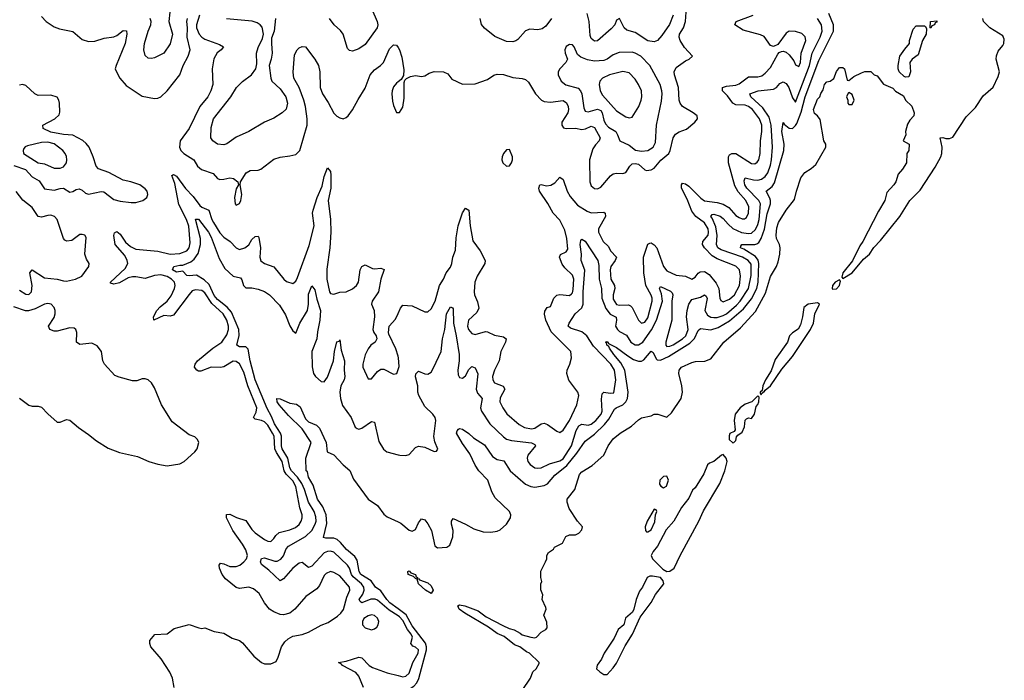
# Model space of a CAD drawing. Header units: inches. Extents: x 1603819 to 1745079, y 385938 to 533966.
# Tile 314 of 561: x 1737592 to 1743859, y 414516 to 418722. Entities that reach past the tile are written whole.
import ezdxf

# ---------------------------------------------------------------- set-up
doc = ezdxf.new("R2010")
doc.units = ezdxf.units.IN
doc.header["$MEASUREMENT"] = 0
doc.layers.add('B7431', color=7, linetype='Continuous')
doc.layers.add('B7441', color=7, linetype='Continuous')

msp = doc.modelspace()

# ---------------------------------------------------------------- linework, layer by layer
at = {"layer": 'B7431', "color": 5}
for points, elevation in [([(1738548, 418770), (1738541.6, 418710), (1738563.4, 418630), (1738550, 418568.5), (1738509.6, 418510), (1738450, 418480.3), (1738430, 418475.6), (1738410, 418477.4), (1738390, 418493.4), (1738380.7, 418530), (1738386.5, 418570), (1738409.3, 418650), (1738426.7, 418690), (1738427.7, 418710), (1738421.8, 418730)], 240), ([(1739832.8, 418790), (1739867.8, 418710), (1739870.7, 418690), (1739866.6, 418670), (1739790, 418564.9), (1739750, 418536.4), (1739710, 418522.4), (1739690, 418525.5), (1739678, 418538), (1739650.6, 418630.6), (1739633.4, 418653.4), (1739592.3, 418690), (1739563.9, 418730)], 240), ([(1737730, 418743), (1737759.3, 418710), (1737810, 418677), (1737844.8, 418664.8), (1737930, 418646.3), (1737990, 418596.9), (1738030, 418583.2), (1738070, 418584.6), (1738130, 418604.2), (1738190, 418612.8), (1738210, 418621.5), (1738250, 418652.3), (1738271, 418651), (1738273.5, 418630), (1738263, 418570), (1738206.3, 418430), (1738200.2, 418410), (1738202, 418402), (1738229.4, 418350), (1738270, 418302.4), (1738370, 418235.3), (1738450, 418220.3), (1738470, 418222), (1738490, 418231.4), (1738530, 418270.2), (1738609.8, 418370), (1738631.3, 418430), (1738664.5, 418490), (1738675.9, 418530), (1738657.4, 418610), (1738660.5, 418670), (1738654.9, 418710), (1738659.4, 418730)], 220), ([(1738735.8, 418750), (1738717.8, 418690), (1738717.5, 418670), (1738733.7, 418630), (1738750, 418611.8), (1738770, 418598.7), (1738863.9, 418563.9), (1738888, 418550), (1738873.4, 418530), (1738848.4, 418511.6), (1738826.6, 418473.4), (1738816.2, 418410), (1738820.7, 418310), (1738808.8, 418270), (1738789.4, 418230), (1738738.8, 418170), (1738670.5, 418029.5), (1738612, 417950), (1738609.3, 417910), (1738617.6, 417890), (1738636.9, 417870), (1738699.7, 417830), (1738723.7, 417790), (1738747.8, 417767.8), (1738823.2, 417743.2), (1738850, 417710.3), (1738864.6, 417704.6), (1738890, 417705.8), (1738930, 417715.8), (1738951.5, 417711.5), (1738980.5, 417690), (1738983.8, 417670), (1738970, 417644.5), (1738959.8, 417590), (1738962.3, 417550), (1738970, 417541.1), (1738990, 417552.2), (1738998.2, 417570), (1739005.8, 417610), (1738994.7, 417670), (1738996.9, 417690), (1739033.6, 417746.4), (1739059.1, 417760.9), (1739110, 417764.2), (1739126.6, 417770), (1739210, 417833.4), (1739250, 417847.2), (1739310, 417854.3), (1739350, 417864.4), (1739374.5, 417890), (1739420.3, 418050), (1739420.8, 418090), (1739409.9, 418170), (1739399.7, 418210), (1739370, 418289.8), (1739336.5, 418350), (1739331.4, 418388.6), (1739340.6, 418499.4), (1739358, 418530), (1739370, 418542), (1739390, 418550.6), (1739410.7, 418550), (1739470, 418470.4), (1739493.4, 418430), (1739501.6, 418390), (1739503.9, 418290), (1739518.1, 418250), (1739555.9, 418195.9), (1739590, 418126.4), (1739610, 418107.4), (1739630, 418096.3), (1739650, 418091.8), (1739670, 418099.8), (1739681.6, 418110), (1739710, 418147.5), (1739745, 418215), (1739790, 418286.2), (1739821.9, 418370), (1739850, 418403.3), (1739888, 418430), (1739906.3, 418450), (1739944.5, 418535.5), (1739970, 418562.4), (1739990, 418560.5), (1740000, 418545.5)], 220), ([(1739219.5, 418730), (1739210.6, 418649.4), (1739195.2, 418604.8), (1739193.3, 418570), (1739198.4, 418510), (1739192.1, 418470), (1739178.7, 418430), (1739189.6, 418350.4), (1739197.4, 418330), (1739250, 418280.9), (1739285.6, 418230), (1739295.6, 418190), (1739287.2, 418152.8), (1739262.9, 418130), (1739210, 418094.3), (1739150, 418070.3), (1739050, 418010.3), (1738970, 417974.3), (1738910, 417932), (1738890, 417924.6), (1738850, 417929), (1738821.3, 417950), (1738809, 417970), (1738810, 418035.3), (1738825, 418090), (1738934.9, 418230), (1738971.6, 418290), (1739010, 418328.5), (1739067, 418370), (1739094.4, 418410), (1739099.9, 418440.1), (1739098.9, 418510), (1739110, 418546), (1739137.2, 418602.8), (1739143.1, 418630), (1739134.6, 418674.6), (1739122, 418690), (1739102.5, 418702.5), (1739072.1, 418712.1), (1738908.1, 418728.1)], 240), ([(1737553.7, 417793.7), (1737628.9, 417768.9), (1737670, 417722.3), (1737715.6, 417695.6), (1737750, 417645.5), (1737810, 417636.7), (1737850, 417648.2), (1737870, 417648.9), (1737910, 417624.5), (1737930, 417627.6), (1737950, 417640.5), (1737970, 417645.3), (1737990, 417635.8), (1738010, 417617.7), (1738030, 417611.5), (1738110, 417628.8), (1738126.7, 417626.7), (1738190, 417577.2), (1738230, 417566), (1738301.8, 417558.2), (1738330, 417559.1), (1738376, 417570), (1738400.5, 417590), (1738408, 417610), (1738402.6, 417630), (1738390, 417646), (1738355.6, 417670), (1738298, 417690), (1738250, 417699.9), (1738158.5, 417750), (1738092.4, 417772.4), (1738078, 417790), (1738059.5, 417850), (1738032.9, 417910), (1738014.9, 417934.9), (1737993.3, 417953.3), (1737930, 417986.1), (1737870, 417991.4), (1737790, 418006.5), (1737740.3, 418030), (1737739.8, 418050), (1737816, 418090), (1737842.8, 418117.2), (1737847.1, 418132.9), (1737844.7, 418190), (1737841.7, 418210), (1737830, 418229.8), (1737790, 418242.4), (1737710, 418240.1), (1737686.9, 418250), (1737630, 418302.5), (1737610, 418308.6), (1737590, 418305.7)], 220), ([(1740000, 418326.1), (1739990, 418318), (1739970, 418293.6), (1739962.6, 418270), (1739959.7, 418250), (1739963.8, 418203.8), (1739970, 418176), (1739990, 418131.3), (1740000, 418131.3)], 220), ([(1738574, 414470), (1738563.1, 414530), (1738547.1, 414567.1), (1738492.3, 414652.3), (1738426.6, 414730), (1738419.5, 414750), (1738419.3, 414770), (1738452.7, 414807.3), (1738530, 414811.3), (1738574.6, 414845.4), (1738670, 414870.8), (1738730.7, 414850.7), (1738750, 414846.8), (1738770, 414850.7), (1738830, 414828), (1738890, 414816.4), (1738943.6, 414783.6), (1738990.7, 414770), (1739010, 414755.5), (1739082.4, 414670), (1739130, 414630.6), (1739150, 414622), (1739190, 414620.7), (1739224.1, 414635.9), (1739237.2, 414662.8), (1739257.6, 414730), (1739279.7, 414760.3), (1739300.4, 414779.6), (1739330, 414797.1), (1739390, 414808.8), (1739430, 414822.6), (1739510, 414866.3), (1739555.8, 414884.2), (1739615.4, 414924.6), (1739636.2, 414943.8), (1739652.1, 414967.9), (1739674.6, 415045.4), (1739693.6, 415090), (1739689.8, 415110), (1739630, 415180.7), (1739590, 415203.1), (1739570, 415208.6), (1739542.9, 415197.1), (1739530, 415183.6), (1739500.8, 415119.2), (1739482.4, 415097.6), (1739412.7, 415050), (1739342, 414970), (1739310, 414943.7), (1739270, 414932.3), (1739250, 414935.1), (1739210, 414952), (1739180.9, 414970), (1739150, 415009.2), (1739115.1, 415070), (1739079.5, 415099.5), (1739050, 415109.7), (1738990, 415100.3), (1738970, 415108), (1738902, 415162), (1738879.9, 415190), (1738862.6, 415230), (1738861, 415250), (1738870, 415261.1), (1738890, 415258.4), (1738930, 415241), (1738970, 415240.1), (1738993.7, 415250), (1739018.8, 415270), (1739035.9, 415290), (1739040.8, 415310), (1739030, 415346), (1739010, 415383.7), (1738948.8, 415470), (1738918.2, 415530), (1738908.7, 415550), (1738908.6, 415571.4), (1738930, 415573.2), (1738971.9, 415551.9), (1739030, 415532.8), (1739070, 415475.8), (1739090, 415455.3), (1739150, 415413.2), (1739170, 415402.8), (1739190, 415399.5), (1739210, 415418.4), (1739221.8, 415438.2), (1739243.3, 415456.7), (1739310, 415474.3), (1739346.6, 415490), (1739370, 415508.7), (1739383.5, 415530), (1739389.8, 415550), (1739389.8, 415570), (1739374.6, 415614.6), (1739350.2, 415750), (1739330, 415785.3), (1739287.9, 415827.9), (1739275.4, 415850), (1739262.9, 415910), (1739225.7, 415965.7), (1739215.7, 415990), (1739210.2, 416070), (1739201.2, 416090), (1739170, 416140.2), (1739150, 416161), (1739130, 416170), (1739090, 416178.1), (1739078.8, 416190), (1739096.3, 416223.7), (1739100.8, 416250), (1739042.8, 416390), (1739017.2, 416477.2), (1738990, 416530.5), (1738970, 416546.7), (1738950, 416547.2), (1738890, 416512.5), (1738870, 416508.6), (1738810, 416509.9), (1738745.4, 416485.4), (1738730, 416484.7), (1738719.1, 416490), (1738705, 416510), (1738707.4, 416530), (1738722.4, 416550), (1738819.9, 416630), (1738877.1, 416670), (1738910, 416715.2), (1738921.6, 416750), (1738920.4, 416770), (1738909.6, 416810), (1738885.8, 416850), (1738815.5, 416915.5), (1738770, 416984.1), (1738750, 416997.6), (1738710, 417002.6), (1738690, 416995.1), (1738670, 416973.2), (1738570, 416841.4), (1738550, 416834.9), (1738510, 416838.1), (1738445.2, 416810), (1738443, 416830), (1738465.1, 416870), (1738486.3, 416893.7), (1738530.2, 416929.8), (1738556.6, 416963.4), (1738577.6, 417010), (1738582.1, 417030), (1738577.9, 417050), (1738557.8, 417070), (1738530, 417087.4), (1738490, 417097.9), (1738450, 417093.1), (1738390, 417075.2), (1738330, 417085.6), (1738310, 417084.8), (1738282.2, 417077.8), (1738226.7, 417046.7), (1738190, 417038.4), (1738170, 417044), (1738168.6, 417050), (1738262.2, 417137.8), (1738280.1, 417170), (1738276.2, 417190), (1738260.3, 417220.3), (1738198.2, 417290), (1738191.4, 417348.6), (1738195.6, 417364.4), (1738210, 417372.9), (1738230, 417357.1), (1738265.3, 417305.3), (1738297.7, 417277.7), (1738330, 417260.9), (1738470, 417247.4), (1738550, 417228.6), (1738610, 417233.2), (1738654.4, 417250), (1738670.2, 417270), (1738677.5, 417302.5), (1738668.4, 417408.4), (1738652.7, 417450), (1738604.9, 417544.9), (1738578.9, 417678.9), (1738559.8, 417730), (1738570, 417736.4), (1738590, 417725.9), (1738647.6, 417647.6), (1738695.6, 417595.6), (1738738.7, 417538.7), (1738750, 417527.9), (1738796.2, 417510), (1738813.9, 417450), (1738824.4, 417430), (1738864.4, 417364.4), (1738890, 417336.8), (1738930.2, 417310), (1738970, 417268.8), (1738990, 417258.2), (1739024, 417270), (1739050, 417289.4), (1739070, 417323.1), (1739090, 417342.4), (1739110, 417343.1), (1739114.7, 417334.7), (1739123.3, 417270), (1739120.5, 417210), (1739127.1, 417187.1), (1739150, 417169.5), (1739208.5, 417148.5), (1739272.2, 417070), (1739290, 417055.8), (1739330, 417043.5), (1739350, 417058), (1739360.3, 417079.7), (1739434.6, 417285.4), (1739465.5, 417410), (1739454.7, 417490), (1739458.6, 417510), (1739485, 417590), (1739517.8, 417662.2), (1739530, 417722.8), (1739550, 417778), (1739570, 417756), (1739572.1, 417732.1), (1739571.7, 417650), (1739554.1, 417570), (1739570.4, 417450), (1739572.9, 417370), (1739564.8, 417270), (1739545.4, 417134.6), (1739546.3, 417070), (1739563.2, 416990), (1739570, 416978.9), (1739590, 416974.3), (1739630, 416986.5), (1739670, 416990.3), (1739710, 417008.1), (1739735.5, 417030), (1739747, 417050), (1739757.8, 417130), (1739770, 417150.2), (1739790, 417161.1), (1739837.6, 417137.6), (1739850, 417135), (1739890, 417139.6), (1739911.6, 417131.6), (1739889.5, 417070.5), (1739876.1, 416990), (1739835.5, 416930), (1739830.3, 416910), (1739846.7, 416870), (1739850.4, 416830), (1739839.3, 416750), (1739846, 416730), (1739860.5, 416710), (1739864.9, 416690), (1739853.4, 416670), (1739826, 416650), (1739810, 416626.6), (1739790, 416589.2), (1739775.3, 416530), (1739776.5, 416510), (1739810, 416436), (1739830, 416436.3), (1739870, 416481.6), (1739890, 416497.1), (1739910, 416497.1), (1739970, 416464.9), (1739991, 416469), (1740000, 416495.4)], 180), ([(1737590, 416999.1), (1737630, 416974.1), (1737650, 416973.1), (1737665.7, 416990), (1737670.5, 417030), (1737656.3, 417110), (1737670, 417129.3), (1737750, 417079.3), (1737830, 417069.8), (1737870, 417059), (1737890, 417057.8), (1737947.6, 417070), (1737987.8, 417090), (1738031, 417150), (1738034.7, 417170), (1738017.3, 417197.3), (1738006.9, 417230), (1738015.1, 417335.1), (1738005.2, 417350), (1737990, 417355.4), (1737973.9, 417353.9), (1737923.1, 417316.9), (1737891.1, 417311.1), (1737878, 417318), (1737869.9, 417329.9), (1737830.3, 417450), (1737812.8, 417470), (1737790, 417476.9), (1737770, 417476.5), (1737730, 417464.5), (1737710, 417469.9), (1737670, 417525.4), (1737612.3, 417572.3), (1737570, 417628.9)], 220), ([(1740000, 414926), (1739943.3, 414963.3), (1739870, 415026.7), (1739853.2, 415033.2), (1739827.1, 415032.9), (1739770, 415008.7), (1739758.1, 415018.1), (1739753.3, 415030), (1739776, 415064), (1739784.1, 415090), (1739782.4, 415110), (1739767.4, 415130), (1739714, 415174), (1739702.6, 415190), (1739690.6, 415230.6), (1739678.1, 415250), (1739590, 415331.4), (1739570, 415338.4), (1739550, 415336.5), (1739530, 415327.4), (1739450, 415243), (1739430, 415234.8), (1739390, 415266.9), (1739370, 415262.3), (1739329, 415231), (1739270, 415161.5), (1739250, 415150.6), (1739177.8, 415217.8), (1739130, 415253.3), (1739124.1, 415270), (1739130, 415292.8), (1739150, 415296.4), (1739215.8, 415275.8), (1739230, 415275.2), (1739253.2, 415286.8), (1739270.4, 415309.6), (1739287.7, 415352.3), (1739301.9, 415370), (1739410, 415432.1), (1739450.3, 415469.7), (1739472.6, 415510), (1739477.6, 415530), (1739476.7, 415556.7), (1739465.7, 415590), (1739429.2, 415650), (1739405.1, 415730), (1739386.8, 415770), (1739360.5, 415810), (1739320.9, 415850), (1739310.4, 415870), (1739299.2, 415930), (1739262.7, 415990), (1739258.4, 416010), (1739258.3, 416070), (1739252.2, 416090), (1739214, 416150), (1739195.2, 416195.2), (1739165.8, 416245.8), (1739090.3, 416430), (1739058, 416550), (1739045, 416625), (1739030, 416639.8), (1738990, 416639), (1738973.5, 416650), (1738987.5, 416712.5), (1738987.1, 416750), (1738939.7, 416859.7), (1738912.7, 416892.7), (1738850, 416939.9), (1738830, 416967.1), (1738797.2, 417037.2), (1738766.2, 417066.2), (1738716.1, 417096.1), (1738670, 417091.1), (1738654.5, 417094.5), (1738630, 417120.5), (1738590, 417114.2), (1738564, 417130), (1738572.3, 417150), (1738610, 417158.8), (1738630, 417158.5), (1738680, 417180), (1738702.8, 417197.2), (1738727.4, 417232.6), (1738741.4, 417290), (1738742.5, 417330), (1738710, 417452.7), (1738730, 417452.5), (1738793.2, 417370), (1738810, 417337.4), (1738861.4, 417201.4), (1738897.7, 417137.7), (1738950, 417089.3), (1738998, 417078), (1739006.2, 417066.2), (1739015.3, 417030), (1739030, 417014), (1739070, 417015.6), (1739110, 417006.5), (1739150, 416991), (1739181.7, 416970), (1739245.2, 416905.2), (1739283.1, 416843.1), (1739310, 416773.8), (1739330, 416740.3), (1739350, 416727.4), (1739373.6, 416790), (1739422.9, 416870), (1739430.6, 416910), (1739430, 416974.8), (1739450, 417027.3), (1739470, 417002), (1739483.3, 416943.3), (1739506.9, 416870), (1739502.5, 416810), (1739486.2, 416733.8), (1739483.4, 416690), (1739452, 416610), (1739452.8, 416512.8), (1739461.8, 416470), (1739474.6, 416450), (1739510, 416417.7), (1739530, 416415.5), (1739550, 416446.5), (1739589.9, 416550), (1739595.2, 416610), (1739610, 416672.2), (1739624.5, 416675.5), (1739630, 416684.7), (1739637.2, 416617.2), (1739658.9, 416550), (1739656.8, 416490), (1739660.6, 416450), (1739656.8, 416430), (1739635.1, 416390), (1739628.7, 416351.3), (1739632.6, 416310), (1739646.4, 416266.4), (1739700.8, 416190), (1739727.5, 416127.5), (1739738.9, 416118.9), (1739750, 416114.9), (1739770, 416122.3), (1739830, 416164.9), (1739850, 416158.8), (1739877.5, 416037.5), (1739906.8, 415986.8), (1739928, 415970), (1740000, 415951.8)], 160), ([(1737590, 416312.4), (1737650, 416267.4), (1737670, 416262.3), (1737710, 416262.3), (1737730, 416255.3), (1737770, 416213), (1737830, 416160.7), (1737850, 416158.8), (1737890, 416177.3), (1737910, 416173.4), (1737965.1, 416125.1), (1738030, 416082), (1738080.1, 416040.1), (1738154.6, 415994.6), (1738226.1, 415966.1), (1738341.7, 415941.7), (1738414, 415910), (1738470, 415891.7), (1738530, 415882.4), (1738610, 415894.9), (1738638, 415910), (1738706, 415970), (1738720.9, 415990), (1738732, 416030), (1738724, 416050), (1738706.6, 416066.6), (1738670, 416078.4), (1738561.7, 416161.7), (1738494.4, 416270), (1738450, 416378), (1738430, 416409.4), (1738410, 416429.5), (1738390, 416435.6), (1738370, 416435.1), (1738336.4, 416423.6), (1738310, 416422.2), (1738225.4, 416445.4), (1738197.7, 416457.7), (1738130.7, 416530), (1738121.6, 416550), (1738112.8, 416610), (1738085.3, 416645.3), (1738050, 416663), (1737975, 416655), (1737952.1, 416670), (1737954.2, 416730), (1737949.8, 416749.8), (1737937.7, 416757.7), (1737910, 416761.1), (1737830, 416738.4), (1737810, 416739.3), (1737782.4, 416750), (1737775.2, 416770), (1737810, 416826.5), (1737818, 416850), (1737817.8, 416870), (1737811.1, 416890), (1737792.1, 416910), (1737770, 416915.6), (1737750, 416911.4), (1737690, 416881.8), (1737647.6, 416867.6), (1737628.4, 416868.4), (1737554.3, 416894.3)], 220), ([(1740000, 416579.5), (1739985.8, 416625.8), (1739940.4, 416720.4), (1739938, 416730), (1739944.2, 416770), (1739984.4, 416815.6), (1740000, 416850.9)], 180), ([(1740000, 414970.9), (1739946.7, 415010), (1739927.7, 415030), (1739890, 415084.9), (1739856.8, 415110), (1739829.2, 415149.2), (1739763.8, 415190), (1739752.2, 415210), (1739740.4, 415280.4), (1739724.9, 415304.9), (1739671.3, 415350), (1739634.4, 415394.4), (1739612.2, 415412.2), (1739590, 415420.2), (1739541, 415421), (1739526.3, 415426.3), (1739546.4, 415513.6), (1739543.2, 415570), (1739521.2, 415621.2), (1739486.8, 415670), (1739459.4, 415759.4), (1739430, 415809.6), (1739422.7, 415842.7), (1739415.3, 415850), (1739413.3, 415930), (1739446.9, 416030), (1739390, 416116.4), (1739302.6, 416202.6), (1739243.2, 416270), (1739229.9, 416290), (1739229.2, 416310.8), (1739250, 416309.2), (1739310, 416280.6), (1739353.6, 416273.6), (1739377.7, 416257.7), (1739410, 416180.3), (1739430, 416161.6), (1739479.7, 416139.7), (1739500.7, 416120.7), (1739541.3, 416030), (1739548, 415970), (1739590, 415952.7), (1739650, 415887.1), (1739692.6, 415852.6), (1739716.8, 415796.8), (1739810.2, 415670), (1739869.1, 415629.1), (1739910, 415573.2), (1739930, 415557.9), (1740000, 415525.8)], 140), ([(1739779.2, 414470), (1739750, 414543.1), (1739730, 414565.8), (1739645.6, 414610), (1739639.5, 414619.5), (1739621.2, 414630), (1739670, 414638), (1739750, 414664), (1739761.7, 414661.7), (1739770, 414659.7), (1739816.6, 414610), (1739838.1, 414598.1), (1739930, 414563.4), (1740000, 414546)], 160)]:
    msp.add_lwpolyline(points, dxfattribs=dict(at, elevation=elevation))
for points, elevation in [([(1737770, 417942.7), (1737730, 417940.2), (1737640.5, 417919.5), (1737626.8, 417913.2), (1737618.9, 417901.1), (1737614.3, 417890), (1737616.5, 417870), (1737710, 417811.8), (1737750, 417804), (1737810, 417776.1), (1737850, 417776), (1737870, 417785.3), (1737888.6, 417811.4), (1737892.2, 417830), (1737889.6, 417850.4), (1737881.4, 417870), (1737865.6, 417890), (1737810, 417931.4)], 240), ([(1739830, 414932.4), (1739810, 414927.3), (1739782, 414910), (1739773.4, 414890), (1739774, 414870), (1739790, 414850.8), (1739830, 414838.4), (1739850, 414843), (1739865.4, 414854.6), (1739874, 414870), (1739878.4, 414890), (1739870, 414911.8), (1739850, 414929.5)], 180)]:
    msp.add_lwpolyline(points, close=True, dxfattribs=dict(at, elevation=elevation))
at = {"layer": 'B7441', "color": 5}
for points, elevation in [([(1740000, 418131.3), (1740010, 418131.3), (1740030, 418164.7), (1740037.8, 418222.2), (1740038.4, 418321.6), (1740042.9, 418337.1), (1740052.8, 418347.2), (1740078.6, 418361.4), (1740110, 418366), (1740150, 418361.1), (1740170, 418365.3), (1740198, 418382), (1740230, 418391.8), (1740290, 418390.4), (1740316.5, 418376.5), (1740343.1, 418343.1), (1740410.9, 418310.9), (1740490, 418313), (1740570, 418342), (1740610, 418368.4), (1740630, 418375.5), (1740670, 418373.4), (1740730, 418353.4), (1740790, 418348.5), (1740810, 418341.3), (1740830, 418324.9), (1740874.5, 418250), (1740912.8, 418210), (1740930, 418201.6), (1740970, 418196.1), (1741050, 418207), (1741072.5, 418192.5), (1741083.2, 418170), (1741085.4, 418150), (1741080.6, 418130), (1741043.1, 418070), (1741042.3, 418050), (1741053.5, 418033.5), (1741070, 418028.7), (1741129.1, 418030.9), (1741170, 418023.3), (1741193.7, 418026.3), (1741230, 418043.5), (1741250, 418036), (1741287, 417970), (1741280.5, 417950), (1741255.5, 417924.5), (1741239.9, 417900.1), (1741217.8, 417830), (1741221.2, 417690), (1741230, 417664.4), (1741250, 417647.3), (1741270, 417644.8), (1741290, 417654.8), (1741352.8, 417727.2), (1741370, 417741.1), (1741390, 417745.3), (1741430, 417742.8), (1741449.9, 417750.1), (1741474.3, 417790), (1741490, 417804.6), (1741510, 417806.4), (1741530, 417801.5), (1741570, 417765.2), (1741582, 417762), (1741610, 417765.5), (1741630, 417776.3), (1741673, 417827), (1741722.3, 417870), (1741732.1, 417890), (1741749.9, 417970.1), (1741765.7, 417994.3), (1741790, 418008.6), (1741835.7, 418024.3), (1741889.6, 418070), (1741905.1, 418090), (1741904.5, 418110), (1741878.4, 418130), (1741810, 418169), (1741795.2, 418190), (1741789.9, 418209.9), (1741785.5, 418290), (1741758.4, 418370), (1741757.1, 418390), (1741770, 418418), (1741830, 418460.2), (1741853.2, 418470), (1741874, 418490), (1741824, 418544), (1741795.5, 418590), (1741788.7, 418610), (1741791.3, 418630), (1741816.2, 418670), (1741829.8, 418710), (1741833.3, 418770)], 220), ([(1740000, 415525.8), (1740017.7, 415517.7), (1740070, 415472.9), (1740090, 415465.2), (1740110, 415477.1), (1740130, 415518.8), (1740150, 415544), (1740170, 415537.3), (1740190, 415513.4), (1740213.1, 415470), (1740233, 415373), (1740250, 415358.8), (1740310, 415364), (1740330, 415376), (1740348.3, 415430), (1740349.7, 415469.7), (1740339.7, 415510), (1740339.5, 415530), (1740350, 415546.8), (1740430, 415510.2), (1740481.2, 415481.2), (1740541.8, 415461.8), (1740590, 415458.4), (1740630, 415465.4), (1740650, 415475.1), (1740690.4, 415510), (1740715.9, 415550), (1740716.7, 415570), (1740708.4, 415590), (1740618.4, 415678.4), (1740596.3, 415716.3), (1740571.8, 415790), (1740514, 415850), (1740490, 415885.7), (1740457.5, 415957.5), (1740410, 416024.4), (1740372.3, 416090), (1740375.5, 416104.5), (1740384.8, 416115.2), (1740390, 416118.8), (1740410, 416115.5), (1740450, 416088.2), (1740480.3, 416060.3), (1740550, 416015.8), (1740600.9, 415940.9), (1740630, 415921.9), (1740673.1, 415913.1), (1740712.4, 415850), (1740810, 415765.8), (1740844.2, 415750), (1740870, 415746), (1740930, 415756.6), (1740950, 415768), (1740998.5, 415821.5), (1741075.1, 415884.9), (1741137.3, 415962.7), (1741190, 416038.3), (1741250, 416084), (1741314.5, 416145.5), (1741341.9, 416178.1), (1741378.4, 416241.6), (1741389, 416251), (1741430, 416269.3), (1741450.2, 416289.8), (1741460.9, 416310), (1741464.4, 416350), (1741443, 416490), (1741417, 416537), (1741373, 416590), (1741345.4, 416630), (1741342.2, 416642.2), (1741329, 416650), (1741327.2, 416667.2), (1741321.2, 416670), (1741330, 416673.1), (1741340.2, 416660.2), (1741390, 416634.2), (1741461.9, 416581.9), (1741499.4, 416559.4), (1741530, 416547.3), (1741550, 416548.9), (1741563.5, 416556.5), (1741610, 416612.4), (1741623.2, 416603.2), (1741642.3, 416562.3), (1741650, 416556.8), (1741670, 416555.4), (1741721.3, 416578.7), (1741856.9, 416663.1), (1741886.9, 416693.1), (1741910, 416743.2), (1741924.3, 416755.7), (1741990, 416748.1), (1742037.3, 416762.7), (1742110, 416805), (1742198, 416882), (1742250, 416945.4), (1742283.6, 417010), (1742291.7, 417050), (1742295.5, 417170), (1742291.5, 417191.5), (1742275.2, 417215.2), (1742201.4, 417261.4), (1742180.4, 417270), (1742180.7, 417279.3), (1742188, 417290), (1742270, 417290.8), (1742283.9, 417296.1), (1742295.4, 417304.6), (1742310.8, 417329.2), (1742331.4, 417388.6), (1742350, 417486.7), (1742369.6, 417550), (1742370.9, 417570), (1742366, 417586), (1742342.2, 417630), (1742380.3, 417659.7), (1742396.1, 417683.9), (1742454.8, 417890), (1742456.7, 417930), (1742442.4, 418010), (1742450, 418067.3), (1742456.5, 418056.5), (1742490, 418032.4), (1742510, 418030.1), (1742530, 418048.3), (1742537.8, 418062.2), (1742566.4, 418133.6), (1742591, 418231), (1742677.6, 418462.4), (1742770.7, 418650), (1742771.2, 418690), (1742741.5, 418761.5)], 140), ([(1740000, 416850.9), (1740015.1, 416884.9), (1740030, 416904.9), (1740090, 416901.3), (1740170, 416861.3), (1740190, 416862), (1740210, 416880.3), (1740236.2, 416930), (1740264.6, 417030), (1740289.6, 417070.4), (1740306.9, 417110), (1740333.2, 417146.8), (1740342.3, 417170), (1740349.5, 417210), (1740364.7, 417255.3), (1740370, 417334), (1740382.8, 417410), (1740410, 417493), (1740430, 417523), (1740450.2, 417510), (1740458.2, 417410), (1740475.2, 417315.2), (1740522.5, 417250), (1740554, 417190), (1740552.8, 417170), (1740502.8, 417090), (1740489.5, 417050), (1740483.5, 416990), (1740485.5, 416970), (1740506.4, 416926.4), (1740513.8, 416886.2), (1740501.9, 416858.1), (1740448.8, 416810), (1740442.5, 416770), (1740448.8, 416750), (1740470, 416724.4), (1740490, 416718.2), (1740556.4, 416736.4), (1740570, 416734.4), (1740613.3, 416713.3), (1740670, 416702.8), (1740688.8, 416690), (1740684.2, 416670), (1740653.2, 416610), (1740643.2, 416550), (1740612.6, 416490), (1740601.4, 416450), (1740603, 416430), (1740612.6, 416410), (1740668.3, 416388.3), (1740680.2, 416370), (1740650, 416314.5), (1740648, 416290), (1740666.1, 416250), (1740693.2, 416213.2), (1740770, 416144.1), (1740805.1, 416125.1), (1740850, 416117.5), (1740870, 416121.4), (1740910, 416148.7), (1740930, 416153), (1740950, 416145.3), (1741010, 416102.8), (1741030, 416094.6), (1741050, 416107.9), (1741090, 416170.2), (1741138.5, 416270), (1741151.2, 416330), (1741143.5, 416350), (1741087.7, 416427.7), (1741074.2, 416470), (1741076.5, 416490), (1741093.5, 416530), (1741103.5, 416570), (1741099.5, 416610), (1740974.3, 416734.3), (1740940.4, 416810), (1740932.2, 416847.8), (1740933.5, 416866.5), (1740949.8, 416890.2), (1740970, 416895.5), (1740991.4, 416948.6), (1741010, 416968.9), (1741030, 416972.9), (1741090, 416966.7), (1741104.1, 416975.9), (1741110, 416983.1), (1741114.9, 417005.1), (1741118.4, 417070), (1741110, 417095.2), (1741061.3, 417141.3), (1741044.7, 417164.7), (1741026.7, 417210), (1741033.2, 417226.8), (1741070, 417244), (1741079.4, 417260.6), (1741075, 417330), (1741061.8, 417381.8), (1741030, 417445.4), (1740988.1, 417490), (1740952.7, 417552.7), (1740901, 417630), (1740895.1, 417650), (1740902.7, 417670), (1740910, 417673.7), (1740945.2, 417665.2), (1740972.2, 417667.8), (1740997.3, 417682.7), (1741030, 417718.9), (1741050, 417704.9), (1741075.7, 417630), (1741095.5, 417595.5), (1741141.9, 417541.9), (1741202.8, 417502.8), (1741230, 417491.7), (1741310, 417497.5), (1741318.2, 417490), (1741320.2, 417470), (1741276.4, 417390), (1741275.8, 417370), (1741305.7, 417310), (1741339, 417279), (1741351.6, 417250), (1741389.4, 417210), (1741381.5, 417190), (1741354.8, 417150), (1741350.5, 417130), (1741354.6, 417070), (1741376.5, 417030), (1741379.4, 417010), (1741368, 416970), (1741370, 416942.6), (1741390, 416909.1), (1741410, 416904), (1741466.6, 416906.6), (1741479.5, 416899.5), (1741490.1, 416890), (1741529.4, 416810), (1741550, 416790.2), (1741570, 416795.4), (1741590, 416823.5), (1741617.4, 416930), (1741617.2, 416950), (1741610, 416968), (1741577.4, 417030), (1741564.3, 417110), (1741561.8, 417210), (1741590, 417292.2), (1741601.4, 417298.6), (1741610, 417300.7), (1741630, 417289.3), (1741645.9, 417270), (1741690.1, 417150.1), (1741710, 417123.3), (1741770, 417096.4), (1741828.5, 417088.5), (1741870, 417070.2), (1741890, 417082.2), (1741910, 417107.6), (1741923.4, 417116.6), (1741950, 417119.8), (1741979.4, 417099.4), (1742025.4, 417045.4), (1742040.9, 417010), (1742046.9, 416950), (1742054, 416934), (1742070, 416925.4), (1742110, 416943.3), (1742140.8, 416970), (1742173.1, 417030), (1742180.4, 417090), (1742173.3, 417130), (1742150, 417152.8), (1742030, 417199.7), (1741998.2, 417218.2), (1741949.9, 417270), (1741938, 417290), (1741938.8, 417310), (1741973.3, 417350), (1741976.8, 417370), (1741973.5, 417390), (1741950, 417428), (1741895.5, 417470), (1741870, 417502.6), (1741840, 417580), (1741804.3, 417650), (1741803.4, 417670), (1741810, 417680.3), (1741830, 417677.1), (1741850, 417663.2), (1741926.6, 417586.6), (1741950, 417569.7), (1742030, 417558.8), (1742070, 417547.3), (1742105.4, 417525.4), (1742150, 417476.3), (1742170, 417463.3), (1742190, 417455.2), (1742205.5, 417454.5), (1742217.4, 417462.6), (1742229.9, 417490.1), (1742232, 417530), (1742212.8, 417570), (1742165.5, 417625.5), (1742144.2, 417664.2), (1742103.8, 417810), (1742103.6, 417850), (1742110, 417861.2), (1742124.7, 417870), (1742150, 417869.5), (1742250, 417805.6), (1742270, 417804), (1742285, 417815), (1742295.3, 417830), (1742304.8, 417870), (1742306.2, 417950), (1742315.4, 418010), (1742314.3, 418050), (1742300.7, 418090), (1742255, 418150), (1742230, 418169.2), (1742210, 418177.6), (1742150, 418179.6), (1742131, 418191), (1742097.1, 418237.1), (1742063.9, 418270), (1742065.6, 418290), (1742090, 418298.8), (1742150, 418306.1), (1742170, 418313.4), (1742230, 418357.9), (1742290, 418357.8), (1742314.7, 418365.3), (1742337.5, 418382.5), (1742370, 418418), (1742417, 418503), (1742426.4, 418513.6), (1742440.7, 418519.3), (1742450, 418521.2), (1742470, 418515.2), (1742490, 418499.2), (1742519.7, 418459.7), (1742530, 418434.9), (1742550, 418424.2), (1742561.5, 418450), (1742565, 418510), (1742595.3, 418590), (1742592, 418612), (1742570, 418634.2), (1742530, 418647.8), (1742490, 418649.8), (1742470, 418635.3), (1742416.2, 418563.8), (1742390, 418551.6), (1742370, 418558.8), (1742330, 418615.9), (1742306.5, 418626.5), (1742196.1, 418656.1), (1742143.1, 418690), (1742152.6, 418710), (1742261, 418750)], 180), ([(1740000, 415951.8), (1740011, 415949), (1740050, 415947.2), (1740070, 415954.9), (1740110, 415998), (1740130, 416006.7), (1740170, 416001.1), (1740230, 415974), (1740244, 415976), (1740252.7, 415987.3), (1740234.1, 416034.1), (1740227.6, 416067.6), (1740240.6, 416170), (1740236.5, 416190), (1740222.2, 416210), (1740170, 416260.2), (1740132, 416330), (1740125, 416350), (1740125.3, 416390), (1740110.9, 416449.1), (1740112.2, 416467.8), (1740130, 416484.2), (1740170, 416467.2), (1740190, 416464.9), (1740210, 416479), (1740227.1, 416510), (1740273.8, 416610), (1740282.1, 416690), (1740298, 416750), (1740307.6, 416850), (1740333, 416893), (1740347.3, 416887.3), (1740350, 416882), (1740352.7, 416790), (1740370.5, 416710), (1740387.8, 416590), (1740387.8, 416550), (1740379.8, 416490), (1740381.9, 416461.9), (1740390, 416444), (1740410, 416439.1), (1740430, 416455.6), (1740450, 416494.9), (1740470, 416514.6), (1740490, 416506), (1740508, 416468), (1740497.6, 416370), (1740505.4, 416345.4), (1740535.3, 416310), (1740524.7, 416250), (1740531.8, 416230), (1740585, 416150), (1740670, 416066.2), (1740691, 416051), (1740722, 416042), (1740848.5, 416028.5), (1740870, 416017.8), (1740875.4, 416010), (1740825.5, 415950), (1740820.9, 415930), (1740826.7, 415910), (1740840.7, 415890), (1740870, 415868.5), (1740890, 415865.9), (1740910, 415869.5), (1740964.5, 415895.5), (1741030, 415912.7), (1741050, 415926.1), (1741103.1, 416010), (1741133.6, 416106.4), (1741150, 416136.6), (1741170, 416146.6), (1741210, 416141.5), (1741230, 416146.8), (1741258.4, 416170), (1741291.9, 416210), (1741298.7, 416230), (1741294.1, 416305.9), (1741298.9, 416341.1), (1741310, 416350.9), (1741350, 416343.8), (1741373.3, 416346.7), (1741385.2, 416430), (1741377.1, 416490), (1741354.4, 416530), (1741244.6, 416644.6), (1741201.9, 416710), (1741170, 416734.5), (1741098.3, 416758.3), (1741082.9, 416770), (1741088.5, 416790), (1741126.9, 416850), (1741170, 416887.5), (1741178.5, 416910), (1741178.3, 416990), (1741187.8, 417127.8), (1741165.7, 417190), (1741167, 417230), (1741159.4, 417290), (1741164.1, 417315.9), (1741170, 417325.5), (1741190, 417312.9), (1741270.7, 417190), (1741277.8, 417157.8), (1741280.3, 417070), (1741293.7, 417010), (1741297.6, 416950), (1741322.8, 416882.8), (1741350, 416848.1), (1741387.5, 416827.5), (1741391.2, 416810), (1741384.2, 416770), (1741395.5, 416750), (1741410, 416737.2), (1741453.8, 416713.8), (1741481.2, 416670), (1741510, 416651.4), (1741530, 416651.3), (1741557.2, 416670), (1741612.9, 416747.1), (1741644.1, 416810), (1741682.2, 416930), (1741677.4, 416977.4), (1741663.1, 417010), (1741670, 417023.1), (1741733.9, 416993.9), (1741743.8, 416983.8), (1741747.8, 416970), (1741742, 416930), (1741742.8, 416810), (1741703.8, 416670), (1741704.2, 416650), (1741710, 416642), (1741730, 416643.6), (1741750, 416653.1), (1741810, 416689.4), (1741830.9, 416710), (1741846.2, 416750), (1741835.8, 416830), (1741840.1, 416870), (1741849.7, 416910.3), (1741870, 416939.8), (1741925.3, 416954.7), (1741950, 416970.2), (1741961.8, 416961.8), (1741966.3, 416946.3), (1741952.8, 416870), (1741970, 416841), (1741990, 416829.2), (1742010, 416825.5), (1742030, 416826.7), (1742070, 416838.9), (1742090, 416850.1), (1742154.9, 416905.1), (1742177.9, 416930), (1742230, 417010), (1742247.5, 417092.5), (1742246.5, 417166.5), (1742228.5, 417190), (1742193, 417210), (1742057.3, 417257.3), (1742034.7, 417270), (1742026.4, 417290), (1742031.3, 417348.7), (1742022.9, 417402.9), (1741999, 417459), (1741989.9, 417470.1), (1741998.7, 417481.3), (1742010, 417484.4), (1742050, 417472), (1742070, 417456.9), (1742100.3, 417420.3), (1742130, 417393.3), (1742186.2, 417366.2), (1742230, 417360.4), (1742250, 417363.7), (1742274.2, 417385.8), (1742290, 417418.6), (1742297.9, 417450), (1742306.3, 417550), (1742297.1, 417570), (1742220.5, 417650), (1742207.5, 417670), (1742202.9, 417697.1), (1742210, 417715.4), (1742262.6, 417702.6), (1742290, 417700.9), (1742313.7, 417706.3), (1742336.8, 417723.2), (1742352.6, 417747.4), (1742370, 417796.1), (1742377.4, 417830), (1742384, 417910), (1742374.9, 418050), (1742361.4, 418101.4), (1742320.7, 418160.7), (1742244.4, 418230), (1742239.7, 418250), (1742291.3, 418268.7), (1742390, 418279.5), (1742408.6, 418291.4), (1742430, 418316.5), (1742450, 418327.2), (1742470, 418315.9), (1742487.5, 418290), (1742510, 418225.5), (1742530, 418197), (1742619.2, 418430), (1742634.8, 418510), (1742686.5, 418610), (1742699.7, 418650), (1742694.2, 418690), (1742670.2, 418730.2)], 160), ([(1740790, 414452), (1740842, 414530), (1740858, 414570), (1740878, 414590), (1740897.2, 414622.8), (1740899, 414630), (1740836.3, 414690), (1740817.8, 414697.8), (1740774, 414730), (1740741.2, 414741.2), (1740674.4, 414794.4), (1740630, 414814.6), (1740574.5, 414854.5), (1740424, 414944), (1740388.9, 414970), (1740379.6, 414990), (1740390, 414995.8), (1740424.9, 414990), (1740510, 414958.5), (1740561, 414921), (1740666.1, 414866.1), (1740706.1, 414846.1), (1740738.4, 414838.4), (1740777.4, 414817.4), (1740790, 414805.6), (1740844.7, 414790), (1740870, 414786), (1740882, 414790), (1740910, 414822), (1740940.4, 414839.6), (1740948, 414850), (1740947.3, 414887.3), (1740928.7, 414930), (1740942, 414970), (1740940.4, 414980.4), (1740918, 415030), (1740920.4, 415060.4), (1740908.4, 415091.6), (1740908, 415130), (1740914, 415146), (1740908.7, 415170), (1740908.9, 415211.1), (1740938, 415270), (1740946, 415290), (1740946, 415310), (1740958, 415330), (1740988.4, 415351.6), (1740996.4, 415363.6), (1741046, 415390), (1741068.7, 415431.3), (1741090, 415442), (1741130, 415442), (1741150, 415452), (1741170, 415474), (1741173.6, 415493.6), (1741142, 415530), (1741088.7, 415610), (1741075.3, 415650), (1741075.3, 415670), (1741124, 415730), (1741153.8, 415826.2), (1741170, 415844), (1741235.6, 415884.4), (1741309.3, 415950), (1741338, 416010), (1741370, 416054), (1741414, 416090), (1741484.9, 416135.1), (1741530, 416174), (1741550, 416187.3), (1741610, 416201), (1741630, 416210.8), (1741654, 416210), (1741710, 416192), (1741740.2, 416219.8), (1741802.7, 416310), (1741809.3, 416350), (1741805.2, 416390), (1741787.3, 416470), (1741789.6, 416490), (1741803.7, 416510), (1741870, 416540.5), (1741894, 416546), (1741952.8, 416547.2), (1741990, 416563), (1742072.6, 416670), (1742179.5, 416760.5), (1742274.9, 416865.1), (1742339.4, 416980.6), (1742370, 417087.3), (1742408.2, 417151.8), (1742419.3, 417180.7), (1742429.6, 417230), (1742431.5, 417270), (1742427.3, 417290), (1742408.5, 417328.5), (1742406.2, 417350), (1742410, 417398), (1742421.3, 417430), (1742469.5, 417510), (1742522.6, 417577.4), (1742535.1, 417630), (1742564.1, 417715.9), (1742589, 417750), (1742630, 417774.8), (1742659.1, 417800.9), (1742722, 417910), (1742722, 417930), (1742709.2, 417950), (1742685.6, 418085.6), (1742669.4, 418109.4), (1742650, 418124), (1742644.7, 418150), (1742670, 418216), (1742684, 418230), (1742690, 418252), (1742705.2, 418274.8), (1742714, 418310), (1742730, 418326), (1742749.3, 418330.7), (1742772.9, 418347.1), (1742790, 418392), (1742810, 418418), (1742830, 418418), (1742842, 418410), (1742858, 418338), (1742870, 418334), (1742900.2, 418359.8), (1742950, 418384.7), (1742971.6, 418391.6), (1743010, 418392), (1743031, 418371), (1743050, 418364.7), (1743090, 418311.3), (1743150, 418286), (1743166.4, 418266.4), (1743216.8, 418236.8), (1743230.7, 418210.7), (1743270, 418172), (1743284.7, 418130), (1743282, 418110), (1743256.9, 418083.1), (1743242.8, 418057.2), (1743230.7, 418010), (1743230.9, 417989.1), (1743214, 417950), (1743252, 417930), (1743251, 417890), (1743238, 417870), (1743236.3, 417810), (1743210.7, 417770), (1743182.4, 417737.6), (1743167.7, 417690), (1743156.3, 417670), (1743110, 417622), (1743097.3, 417570), (1743057, 417503), (1742958, 417310), (1742938, 417282), (1742892.4, 417187.6), (1742831, 417110), (1742823.6, 417083.6), (1742830, 417074), (1742890, 417110.7), (1742962.9, 417197.1), (1743000.7, 417230), (1743027.6, 417272.4), (1743070, 417315.3), (1743194.3, 417470), (1743258, 417570), (1743323.3, 417636.7), (1743417.8, 417782.2), (1743454.5, 417850), (1743461.4, 417870), (1743463.1, 417910), (1743449.7, 417970.3), (1743467.9, 417972.1), (1743485.9, 417965.9), (1743510, 417965.2), (1743530, 417974.3), (1743616.6, 418103.4), (1743676, 418164), (1743723.2, 418236.8), (1743787.1, 418292.9), (1743820.2, 418359.8), (1743828.1, 418390), (1743807, 418470), (1743808.6, 418491.4), (1743819, 418521), (1743850, 418557.1), (1743855.8, 418570), (1743858.6, 418598.6), (1743850, 418618.9), (1743767, 418670), (1743726.6, 418710), (1743720.9, 418730)], 120), ([(1740975.6, 418730), (1740939.7, 418680.3), (1740917.1, 418662.9), (1740890, 418658.3), (1740839.1, 418660.9), (1740810, 418651.8), (1740763.2, 418596.8), (1740750, 418586.6), (1740730, 418581), (1740690, 418583.8), (1740616, 418616), (1740550, 418667.7), (1740531.6, 418691.6), (1740522.9, 418730)], 220), ([(1741751.6, 418750), (1741727.6, 418692.4), (1741679.2, 418620.8), (1741650.6, 418589.4), (1741630, 418580.7), (1741590, 418586.6), (1741510, 418640.6), (1741455.5, 418655.5), (1741439.8, 418670), (1741410, 418729.5), (1741390, 418718), (1741380.2, 418690), (1741356.9, 418663.1), (1741270, 418587.1), (1741250, 418585.7), (1741230, 418602), (1741222.4, 418622.4), (1741216, 418710), (1741202.5, 418762.5)], 220), ([(1740000, 418545.5), (1740010, 418530.6), (1740024.2, 418484.2), (1740036.5, 418403.5), (1740033.4, 418366.6), (1740018.7, 418341.3), (1740000, 418326.1)], 220), ([(1740000, 416495.4), (1740006.2, 416513.8), (1740002.9, 416570), (1740000, 416579.5)], 180), ([(1740000, 414459.5), (1740030, 414455.3), (1740070, 414460.5), (1740100.6, 414479.4), (1740119, 414501), (1740132.3, 414527.7), (1740181, 414710), (1740181.6, 414730), (1740173.8, 414753.8), (1740090, 414863), (1740052.4, 414932.4), (1740000, 414970.9)], 140), ([(1740000, 414546), (1740030, 414538.6), (1740050, 414543.3), (1740070, 414561.5), (1740094.5, 414630), (1740127, 414690), (1740130, 414710.5), (1740110, 414727.5), (1740093.7, 414733.7), (1740081.4, 414750), (1740091.7, 414790), (1740082.9, 414810), (1740059.8, 414839.8), (1740030, 414896.5), (1740010, 414919.4), (1740000, 414926)], 160)]:
    msp.add_lwpolyline(points, dxfattribs=dict(at, elevation=elevation))
for points, elevation in [([(1743390, 418668), (1743386, 418670), (1743388, 418710), (1743430, 418714), (1743430, 418706), (1743418, 418702), (1743414, 418690), (1743398, 418682)], 120), ([(1743230, 418355.3), (1743220.2, 418360.2), (1743188.7, 418390), (1743182, 418410), (1743182, 418430), (1743194, 418490), (1743224.7, 418535.3), (1743255.3, 418570), (1743255.3, 418590), (1743278, 418662), (1743298, 418682), (1743350, 418682), (1743358, 418678), (1743363.6, 418663.6), (1743362, 418630), (1743338, 418590), (1743310, 418498), (1743272, 418470), (1743258, 418450), (1743261, 418390), (1743250, 418358)], 120), ([(1741090, 418565.1), (1741070, 418552), (1741061.6, 418530), (1741063, 418510), (1741078, 418470), (1741066.7, 418450), (1741028.9, 418410), (1741018.5, 418390), (1741019.2, 418370), (1741037.6, 418330), (1741067, 418307), (1741145.4, 418285.4), (1741162.1, 418270), (1741169.7, 418249.7), (1741181.6, 418161.6), (1741190, 418139.6), (1741210, 418135.3), (1741270, 418153.3), (1741290, 418144.5), (1741298.6, 418130), (1741310, 418081.5), (1741319.7, 418059.7), (1741338.7, 418038.7), (1741385.5, 418010), (1741397.5, 417990), (1741410.7, 417950.7), (1741470, 417922.8), (1741511.5, 417891.5), (1741550, 417884.6), (1741590, 417888.3), (1741624.1, 417910), (1741639, 417941), (1741645.4, 418050), (1741675.8, 418204.2), (1741680.4, 418250), (1741679.6, 418270), (1741668.5, 418310), (1741602.4, 418430), (1741546, 418490), (1741510, 418509.9), (1741490, 418515), (1741407.7, 418512.3), (1741370, 418498.2), (1741330.2, 418470), (1741310, 418461.7), (1741250, 418457.8), (1741205.9, 418465.9), (1741162.7, 418482.7), (1741141.5, 418501.5), (1741121.6, 418550), (1741110, 418562.9)], 240), ([(1741430, 418391.6), (1741345.3, 418370), (1741300.8, 418350), (1741283.2, 418330), (1741279, 418310), (1741285.9, 418270), (1741301.7, 418241.7), (1741390, 418141.8), (1741450, 418104.4), (1741470, 418096.5), (1741490, 418101.6), (1741531.5, 418170), (1741547.5, 418210), (1741550.6, 418230), (1741548.5, 418270), (1741531.2, 418310), (1741510, 418342.5), (1741470, 418382.7)], 260), ([(1742870, 418258), (1742864.7, 418255.3), (1742854, 418230), (1742862, 418210), (1742862, 418190), (1742870, 418182), (1742890, 418182), (1742902, 418210), (1742890, 418246)], 120), ([(1740710, 417895.6), (1740690, 417893.6), (1740670.4, 417870), (1740661.7, 417850), (1740660.3, 417830), (1740667.4, 417810), (1740690, 417788.8), (1740710, 417792.2), (1740722.2, 417810), (1740728.5, 417830), (1740728.5, 417850)], 220), ([(1742810, 417066), (1742782, 417050), (1742764.7, 417030), (1742762, 417010), (1742766, 417006), (1742790, 417007.7), (1742808.7, 417030), (1742816.4, 417056.4)], 120), ([(1742670, 416919), (1742610, 416911.1), (1742581.6, 416890), (1742574, 416830), (1742560.7, 416779.3), (1742547.3, 416752.7), (1742510, 416728.7), (1742491.3, 416710), (1742478.8, 416670), (1742400.4, 416559.6), (1742374.4, 416485.6), (1742338.8, 416430), (1742321, 416390), (1742318, 416362), (1742304.7, 416350), (1742303.6, 416343.6), (1742310, 416334), (1742314.6, 416345.4), (1742326, 416350), (1742326, 416354), (1742330, 416352), (1742336.5, 416363.5), (1742370, 416390.8), (1742442, 416498), (1742510, 416577.1), (1742624.5, 416750), (1742644.5, 416790), (1742652.7, 416850), (1742682, 416910), (1742676, 416916)], 120), ([(1742290, 416328), (1742251.3, 416288.7), (1742210, 416274), (1742178, 416250), (1742146, 416210), (1742138.8, 416170), (1742144.7, 416110), (1742139.8, 416100.2), (1742111.6, 416088.4), (1742107.5, 416072.5), (1742108.2, 416050), (1742130, 416028.5), (1742138, 416030), (1742150, 416042), (1742154.6, 416065.4), (1742162, 416078), (1742190, 416096), (1742204.5, 416130), (1742210, 416172), (1742218, 416182), (1742230, 416186.8), (1742250, 416184), (1742269, 416210), (1742280.2, 416259.8), (1742290, 416272), (1742296, 416290), (1742299, 416319)], 120), ([(1742070, 415953.6), (1742058, 415950), (1742010, 415909), (1741982, 415898), (1741970, 415888), (1741946, 415830), (1741890, 415742), (1741874, 415726), (1741850, 415675.3), (1741804.5, 415615.5), (1741756, 415530), (1741706.4, 415473.6), (1741651, 415370), (1741623.5, 415336.5), (1741611.3, 415310), (1741618.8, 415290), (1741684.2, 415224.2), (1741710, 415209.4), (1741730, 415210.2), (1741756.2, 415230), (1741794.6, 415310), (1741915, 415530), (1741944.2, 415595.8), (1742048, 415770), (1742079.7, 415850), (1742094, 415910), (1742089.2, 415930)], 120), ([(1741710, 415815.3), (1741690, 415813.2), (1741666.8, 415790), (1741664.7, 415764.7), (1741671.6, 415751.6), (1741690, 415742), (1741708.4, 415751.6), (1741722, 415790)], 120), ([(1741630, 415606), (1741584.7, 415530), (1741572.7, 415492.7), (1741574, 415470), (1741582, 415462), (1741590, 415462), (1741610, 415474), (1741634.6, 415525.4), (1741638, 415570), (1741646, 415590), (1741642, 415602)], 120), ([(1740119.3, 415160.7), (1740110, 415163.5), (1740098.2, 415178.2), (1740063.5, 415190), (1740062.7, 415210), (1740070, 415212.9), (1740080.6, 415200.6), (1740111, 415190), (1740114.8, 415174.8), (1740124, 415170)], 120), ([(1740210, 415069.9), (1740173.6, 415090), (1740130.9, 415130), (1740120.5, 415159.5), (1740130, 415164.9), (1740136.9, 415156.9), (1740190, 415136.6), (1740210, 415117.8), (1740223, 415090)], 120), ([(1741620.2, 415179.8), (1741601.5, 415178.5), (1741586, 415170), (1741556, 415110), (1741536.3, 415083.7), (1741514.8, 415030), (1741501, 414970), (1741491.3, 414950), (1741447.5, 414912.5), (1741436, 414870), (1741400.7, 414839.3), (1741375.9, 414784.1), (1741310.8, 414690), (1741294, 414650), (1741267.9, 414612.1), (1741263.8, 414590), (1741284.2, 414570), (1741310, 414554.3), (1741330, 414553.7), (1741370, 414596.5), (1741390, 414626.4), (1741444.4, 414735.6), (1741492.2, 414810), (1741541, 414919), (1741610, 415012.4), (1741637.5, 415062.5), (1741690.7, 415130), (1741687.6, 415150), (1741670, 415170.8)], 120)]:
    msp.add_lwpolyline(points, close=True, dxfattribs=dict(at, elevation=elevation))

doc.saveas('drawing.dxf')
